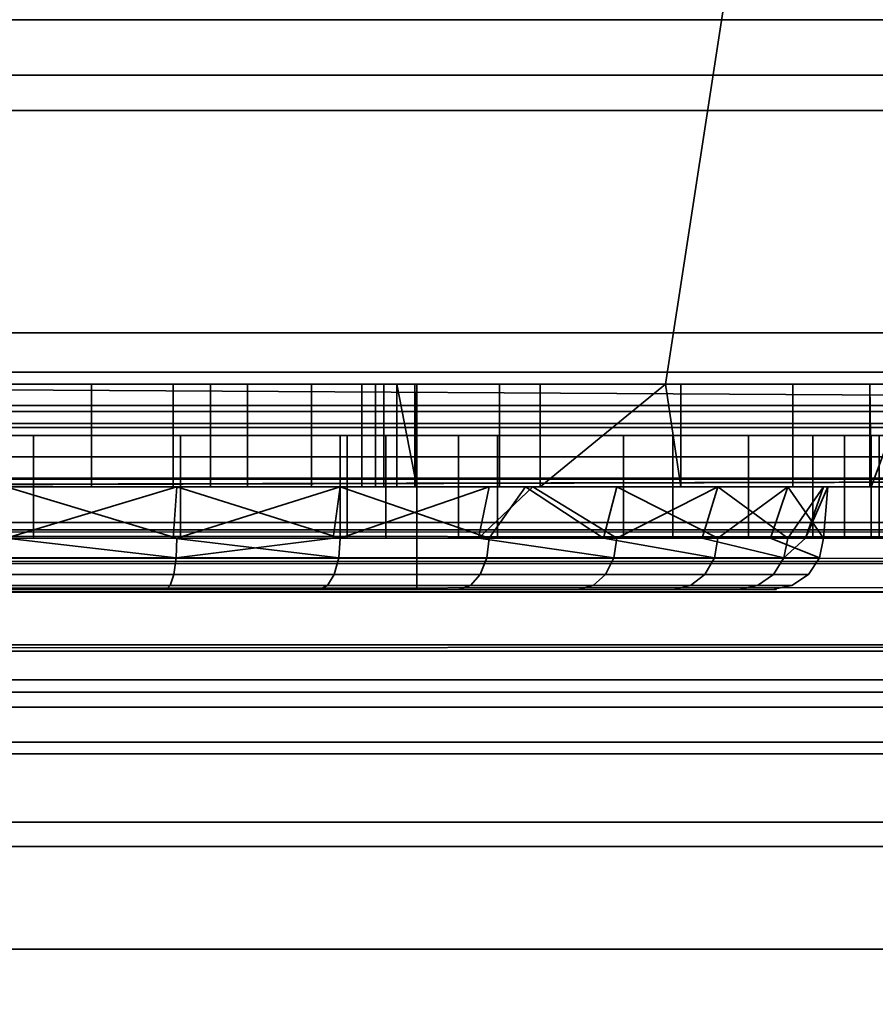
# Model space of a CAD drawing. Header units: millimetres. Extents: x -603 to 3703, y -115 to 193.
# Tile 445 of 656: x 1079.13 to 1087.46, y -34.54 to -24.95. Entities that reach past the tile are written whole.
import ezdxf

# ---------------------------------------------------------------- set-up
doc = ezdxf.new("R2010")
doc.units = ezdxf.units.MM
doc.layers.add('152', color=7, linetype='Continuous', true_color=0xffffff)

# ---------------------------------------------------------------- blocks, each defined once
blk = doc.blocks.new('UG_SURFACE_055')
at = {"layer": '152', "color": 252, "linetype": 'Continuous', "lineweight": 35}
for points in [[(1023.5, -29.92, 2023.7501), (1976.5, -29.92, 2023.7501), (1976.5, 14.42, 2023.7501), (1023.5, 14.42, 2023.7501)], [(1025, -29.92, 2022.2499), (1025, 14.42, 2022.2499), (1975, 14.42, 2022.2499), (1975, -29.92, 2022.2499)], [(970, -18, 2077.25), (970, -29.92, 2077.25), (2030, -29.92, 2077.25), (2030, -18, 2077.25)], [(971.5, -18, 2075.7501), (2028.5001, -18, 2075.7501), (2028.5001, -29.92, 2075.7501), (971.5, -29.92, 2075.7501)], [(2029.9408, -30.5209, 2077.1909), (970, -29.92, 2077.25), (970.0592, -30.5209, 2077.1909)], [(2029.9408, -30.5209, 2077.1909), (2030, -29.92, 2077.25), (970, -29.92, 2077.25)], [(971.5304, -30.2282, 2075.7196), (971.5, -29.92, 2075.7501), (2028.5001, -29.92, 2075.7501)], [(971.5304, -30.2282, 2075.7196), (2028.5001, -29.92, 2075.7501), (2028.4696, -30.2282, 2075.7196)], [(1976.5303, -30.2282, 2023.7803), (1023.5, -29.92, 2023.7501), (1023.4697, -30.2282, 2023.7803)], [(1976.5303, -30.2282, 2023.7803), (1976.5, -29.92, 2023.7501), (1023.5, -29.92, 2023.7501)], [(1024.9408, -30.5209, 2022.3091), (1975, -29.92, 2022.2499), (1975.0592, -30.5209, 2022.3091)], [(1024.9408, -30.5209, 2022.3091), (1025, -29.92, 2022.2499), (1975, -29.92, 2022.2499)], [(2028.4696, -30.2282, 2075.7196), (2028.3797, -30.5246, 2075.6297), (971.6203, -30.5246, 2075.6297), (971.5304, -30.2282, 2075.7196)], [(1023.4697, -30.2282, 2023.7803), (1023.3797, -30.5246, 2023.8702), (1976.6203, -30.5246, 2023.8702)], [(1023.4697, -30.2282, 2023.7803), (1976.6203, -30.5246, 2023.8702), (1976.5303, -30.2282, 2023.7803)], [(970.0592, -30.5209, 2077.1909), (970.2345, -31.0987, 2077.0156), (2029.7656, -31.0987, 2077.0156), (2029.9408, -30.5209, 2077.1909)], [(2028.0373, -31.0372, 2075.2873), (971.9627, -31.0372, 2075.2873), (971.6203, -30.5246, 2075.6297), (2028.3797, -30.5246, 2075.6297)], [(1976.6203, -30.5246, 2023.8702), (1023.3797, -30.5246, 2023.8702), (1023.0372, -31.0372, 2024.2128), (1976.9628, -31.0372, 2024.2128)], [(1975.0592, -30.5209, 2022.3091), (1024.7655, -31.0987, 2022.4845), (1024.9408, -30.5209, 2022.3091)], [(1975.0592, -30.5209, 2022.3091), (1975.2345, -31.0987, 2022.4845), (1024.7655, -31.0987, 2022.4845)], [(2027.5247, -31.3797, 2074.7747), (972.4753, -31.3797, 2074.7747), (971.9627, -31.0372, 2075.2873), (2028.0373, -31.0372, 2075.2873)], [(1976.9628, -31.0372, 2024.2128), (1023.0372, -31.0372, 2024.2128), (1022.5246, -31.3797, 2024.7254), (1977.4754, -31.3797, 2024.7254)], [(2029.7656, -31.0987, 2077.0156), (970.2345, -31.0987, 2077.0156), (970.9021, -32.0979, 2076.3478), (2029.0978, -32.0979, 2076.3478)], [(1975.9021, -32.0979, 2023.1521), (1024.0979, -32.0979, 2023.1521), (1024.7655, -31.0987, 2022.4845), (1975.2345, -31.0987, 2022.4845)], [(2026.9201, -31.5, 2074.1701), (973.08, -31.5, 2074.1701), (972.4753, -31.3797, 2074.7747), (2027.5247, -31.3797, 2074.7747)], [(1977.4754, -31.3797, 2024.7254), (1022.5246, -31.3797, 2024.7254), (1021.92, -31.5, 2025.3301), (1978.08, -31.5, 2025.3301)], [(973.08, -31.5, 2074.1701), (2026.9201, -31.5, 2074.1701), (1978.08, -31.5, 2025.3301), (1021.92, -31.5, 2025.3301)], [(2029.0978, -32.0979, 2076.3478), (970.9021, -32.0979, 2076.3478), (971.9014, -32.7655, 2075.3486), (2028.0986, -32.7655, 2075.3486)], [(1976.9013, -32.7655, 2024.1513), (1023.0987, -32.7655, 2024.1513), (1024.0979, -32.0979, 2023.1521), (1975.9021, -32.0979, 2023.1521)], [(2028.0986, -32.7655, 2075.3486), (971.9014, -32.7655, 2075.3486), (973.08, -33, 2074.1701), (2026.9201, -33, 2074.1701)], [(1978.08, -33, 2025.3301), (1021.92, -33, 2025.3301), (1023.0987, -32.7655, 2024.1513), (1976.9013, -32.7655, 2024.1513)], [(973.08, -33, 2074.1701), (1021.92, -33, 2025.3301), (1978.08, -33, 2025.3301), (2026.9201, -33, 2074.1701)]]:
    blk.add_3dface(points, dxfattribs=at)
blk = doc.blocks.new('UG_SURFACE_057')
at = {"layer": '152', "color": 252, "linetype": 'Continuous', "lineweight": 35}
for points in [[(1026, -25.8352, -7.9056), (1974, -25.8352, -7.9056), (1974, -24.9528, -7.75), (1026, -24.9528, -7.75)], [(1026, -24.9528, -8.75), (1974, -24.9528, -8.75), (1974, -25.4931, -8.8453), (1026, -25.4931, -8.8453)], [(1026, -25.4931, -8.8453), (1974, -25.4931, -8.8453), (1974, -31.6435, -11.0838), (1026, -31.6435, -11.0838)], [(1026, -31.9855, -10.1441), (1974, -31.9855, -10.1441), (1974, -25.8352, -7.9056), (1026, -25.8352, -7.9056)], [(1974, -31.6435, -11.0838), (1974, -31.9855, -10.1441), (1026, -31.9855, -10.1441), (1026, -31.6435, -11.0838)]]:
    blk.add_3dface(points, dxfattribs=at)
blk = doc.blocks.new('UG_SURFACE_197')
at = {"layer": '152', "color": 252, "linetype": 'Continuous', "lineweight": 35}
for points in [[(1031.9999, -16, 1527), (1101, -16, 1527), (1101, -28, 1527), (1031.9999, -28, 1527)], [(1031.9999, -28, 1528), (1100.5858, -28, 1528), (1100.5858, -16, 1528), (1031.9999, -16, 1528)], [(1100.9369, -28.7654, 1527.1523), (1031.9999, -28.7654, 1527.1523), (1031.9999, -28, 1527), (1101, -28, 1527)], [(1100.5858, -28, 1528), (1031.9999, -28, 1528), (1031.9999, -28.3827, 1528.0762), (1100.5542, -28.3827, 1528.0762)], [(1100.5542, -28.3827, 1528.0762), (1031.9999, -28.3827, 1528.0762), (1031.9999, -28.7071, 1528.2929), (1100.4645, -28.7071, 1528.2929)], [(1100.4645, -28.7071, 1528.2929), (1031.9999, -28.7071, 1528.2929), (1031.9999, -28.9239, 1528.6173), (1100.3301, -28.9239, 1528.6173)], [(1100.7574, -29.4142, 1527.5857), (1031.9999, -29.4142, 1527.5857), (1031.9999, -28.7654, 1527.1523), (1100.9369, -28.7654, 1527.1523)], [(1100.3301, -28.9239, 1528.6173), (1031.9999, -28.9239, 1528.6173), (1031.9999, -29, 1529), (1100.1716, -29, 1529)], [(1078.7848, -29, 1530.5001), (1100.1716, -29, 1529), (1031.9999, -29, 1529)], [(1075.7471, -29, 1599.1471), (1079, -29, 1598.5), (1079.2662, -29, 1563.4959), (1075.7889, -29, 1562.87)], [(1079.2662, -29, 1563.4959), (1079.2662, -30, 1563.4959), (1075.7889, -30, 1562.87), (1075.7889, -29, 1562.87)], [(1078.7848, -29, 1530.5001), (1080.6983, -29, 1530.8806), (1100.1716, -29, 1529)], [(1078.7848, -29, 1530.5001), (1078.7848, -30, 1530.5001), (1080.6983, -30, 1530.8806), (1080.6983, -29, 1530.8806)], [(1079, -29, 1598.5), (1079, -30, 1598.5), (1082.2529, -30, 1599.1471), (1082.2529, -29, 1599.1471)], [(1082.6976, -29, 1562.6537), (1079.2662, -29, 1563.4959), (1079, -29, 1598.5), (1082.2529, -29, 1599.1471)], [(1082.6976, -29, 1562.6537), (1082.6976, -30, 1562.6537), (1079.2662, -30, 1563.4959), (1079.2662, -29, 1563.4959)], [(1100.1716, -29, 1529), (1080.6983, -29, 1530.8806), (1082.3203, -29, 1531.9644)], [(1080.6983, -29, 1530.8806), (1080.6983, -30, 1530.8806), (1082.3203, -30, 1531.9644), (1082.3203, -29, 1531.9644)], [(1082.2529, -29, 1599.1471), (1082.2529, -30, 1599.1471), (1085.0104, -30, 1600.9896), (1085.0104, -29, 1600.9896)], [(1082.2529, -29, 1599.1471), (1085.0104, -29, 1600.9896), (1082.6976, -29, 1562.6537)], [(1096.2714, -29, 1544.6174), (1082.3203, -29, 1531.9644), (1083.4042, -29, 1533.5866)], [(1082.3203, -29, 1531.9644), (1096.2714, -29, 1544.6174), (1098, -29, 1544.25), (1100.1716, -29, 1529)], [(1082.3203, -29, 1531.9644), (1082.3203, -30, 1531.9644), (1083.4042, -30, 1533.5866), (1083.4042, -29, 1533.5866)], [(1100.1716, -29, 1617), (1082.6976, -29, 1562.6537), (1085.0104, -29, 1600.9896), (1086.853, -29, 1603.7472)], [(1085.4901, -29, 1560.4889), (1082.6976, -29, 1562.6537), (1100.1716, -29, 1617)], [(1085.4901, -29, 1560.4889), (1085.4901, -30, 1560.4889), (1082.6976, -30, 1562.6537), (1082.6976, -29, 1562.6537)], [(1083.4042, -29, 1533.5866), (1083.7848, -29, 1535.5), (1094.8416, -29, 1545.6562), (1096.2714, -29, 1544.6174)], [(1083.4042, -29, 1533.5866), (1083.4042, -30, 1533.5866), (1083.7848, -30, 1535.5), (1083.7848, -29, 1535.5)], [(1083.7848, -29, 1547.9746), (1086.2279, -29, 1550.5271), (1093.7732, -29, 1548.9442), (1093.958, -29, 1547.1867)], [(1093.958, -29, 1547.1867), (1094.8416, -29, 1545.6562), (1083.7848, -29, 1535.5), (1083.7848, -29, 1547.9746)], [(1083.7848, -30, 1547.9746), (1083.7848, -29, 1547.9746), (1083.7848, -29, 1535.5), (1083.7848, -30, 1535.5)], [(1083.7848, -29, 1547.9746), (1083.7848, -30, 1547.9746), (1086.2279, -30, 1550.5271), (1086.2279, -29, 1550.5271)], [(1085.0104, -29, 1600.9896), (1085.0104, -30, 1600.9896), (1086.853, -30, 1603.7472), (1086.853, -29, 1603.7472)], [(1100.1716, -29, 1617), (1097.1164, -29, 1552.6571), (1095.5019, -29, 1551.9383), (1085.4901, -29, 1560.4889)], [(1087.1612, -29, 1557.3759), (1085.4901, -29, 1560.4889), (1095.5019, -29, 1551.9383)], [(1087.1612, -29, 1557.3759), (1087.1612, -30, 1557.3759), (1085.4901, -30, 1560.4889), (1085.4901, -29, 1560.4889)], [(1086.2279, -29, 1550.5271), (1087.4221, -29, 1553.8523), (1094.3193, -29, 1550.625), (1093.7732, -29, 1548.9442)], [(1086.2279, -29, 1550.5271), (1086.2279, -30, 1550.5271), (1087.4221, -30, 1553.8523), (1087.4221, -29, 1553.8523)], [(1086.853, -29, 1603.7472), (1086.853, -30, 1603.7472), (1087.5, -30, 1607), (1087.5, -29, 1607)], [(1100.1716, -29, 1617), (1086.853, -29, 1603.7472), (1087.5, -29, 1607)], [(1095.5019, -29, 1551.9383), (1094.3193, -29, 1550.625), (1087.4221, -29, 1553.8523), (1087.1612, -29, 1557.3759)], [(1087.4221, -29, 1553.8523), (1087.4221, -30, 1553.8523), (1087.1612, -30, 1557.3759), (1087.1612, -29, 1557.3759)], [(1100.4885, -29.8478, 1528.2346), (1031.9999, -29.8478, 1528.2346), (1031.9999, -29.4142, 1527.5857), (1100.7574, -29.4142, 1527.5857)], [(1100.1716, -30, 1529), (1031.9999, -30, 1529), (1031.9999, -29.8478, 1528.2346), (1100.4885, -29.8478, 1528.2346)], [(1031.9999, -30, 1529), (1100.1716, -30, 1529), (1078.7848, -30, 1530.5001)], [(1062.4981, -30, 1551.9383), (1107, -30, 1610.1716), (1085.0104, -30, 1600.9896), (1082.2529, -30, 1599.1471)], [(1072.8663, -30, 1560.8845), (1107, -30, 1610.1716), (1062.4981, -30, 1551.9383)], [(1082.2529, -30, 1599.1471), (1079, -30, 1598.5), (1062.4981, -30, 1551.9383)], [(1107, -30, 1610.1716), (1072.8663, -30, 1560.8845), (1075.7889, -30, 1562.87)], [(1107, -30, 1610.1716), (1075.7889, -30, 1562.87), (1079.2662, -30, 1563.4959)], [(1080.6983, -30, 1530.8806), (1078.7848, -30, 1530.5001), (1100.1716, -30, 1529)], [(1107, -30, 1610.1716), (1079.2662, -30, 1563.4959), (1082.6976, -30, 1562.6537)], [(1082.3203, -30, 1531.9644), (1080.6983, -30, 1530.8806), (1100.1716, -30, 1529)], [(1100.1716, -30, 1529), (1083.4042, -30, 1533.5866), (1082.3203, -30, 1531.9644)], [(1107, -30, 1610.1716), (1082.6976, -30, 1562.6537), (1085.4901, -30, 1560.4889)], [(1098, -30, 1544.25), (1083.7848, -30, 1535.5), (1083.4042, -30, 1533.5866), (1100.1716, -30, 1529)], [(1083.7848, -30, 1547.9746), (1083.7848, -30, 1535.5), (1094.8416, -30, 1545.6562), (1093.958, -30, 1547.1867)], [(1093.958, -30, 1547.1867), (1093.7732, -30, 1548.9442), (1086.2279, -30, 1550.5271), (1083.7848, -30, 1547.9746)], [(1083.7848, -30, 1535.5), (1098, -30, 1544.25), (1096.2714, -30, 1544.6174)], [(1096.2714, -30, 1544.6174), (1094.8416, -30, 1545.6562), (1083.7848, -30, 1535.5)], [(1086.853, -30, 1603.7472), (1085.0104, -30, 1600.9896), (1107, -30, 1610.1716)], [(1085.4901, -30, 1560.4889), (1095.5019, -30, 1551.9383), (1097.1164, -30, 1552.6571), (1107, -30, 1610.1716)], [(1085.4901, -30, 1560.4889), (1094.3193, -30, 1550.625), (1095.5019, -30, 1551.9383)], [(1094.3193, -30, 1550.625), (1085.4901, -30, 1560.4889), (1087.1612, -30, 1557.3759)], [(1087.4221, -30, 1553.8523), (1086.2279, -30, 1550.5271), (1093.7732, -30, 1548.9442), (1094.3193, -30, 1550.625)], [(1087.5, -30, 1607), (1086.853, -30, 1603.7472), (1107, -30, 1610.1716)], [(1094.3193, -30, 1550.625), (1087.1612, -30, 1557.3759), (1087.4221, -30, 1553.8523)]]:
    blk.add_3dface(points, dxfattribs=at)
blk = doc.blocks.new('UG_SURFACE_198')
at = {"layer": '152', "color": 252, "linetype": 'Continuous', "lineweight": 35}
for points in [[(1031.9999, -15.5, 1004.2), (1100, -15.5, 1004.2), (1100, -28.5, 1004.2), (1031.9999, -28.5, 1004.2)], [(1100, -15.5, 1158.8), (1031.9999, -15.5, 1158.8), (1031.9999, -28.5, 1158.8), (1100, -28.5, 1158.8)], [(1072.5795, -28.5, 1005.2), (1085.4205, -28.5, 1005.2), (1087.4205, -15.5, 1005.2), (1070.5795, -15.5, 1005.2)], [(1070.5795, -15.5, 1157.8), (1087.4205, -15.5, 1157.8), (1085.4205, -28.5, 1157.8), (1072.5795, -28.5, 1157.8)], [(1085.4205, -28.5, 1005.2), (1090.5455, -28.5, 1005.2), (1090.5455, -15.5, 1005.2), (1087.4205, -15.5, 1005.2)], [(1087.4205, -15.5, 1157.8), (1090.5455, -15.5, 1157.8), (1090.5455, -28.5, 1157.8), (1085.4205, -28.5, 1157.8)], [(1099.9684, -28.8827, 1004.2762), (1031.9999, -28.8827, 1004.2762), (1031.9999, -28.5, 1004.2), (1100, -28.5, 1004.2)], [(1100, -28.5, 1158.8), (1031.9999, -28.5, 1158.8), (1031.9999, -28.8827, 1158.7238), (1099.9684, -28.8827, 1158.7238)], [(1085.4205, -28.5, 1061.4204), (1072.5795, -28.5, 1061.4204), (1078.1684, -28.5, 1080.0874), (1079.8316, -28.5, 1080.0874)], [(1072.5795, -28.5, 1095), (1085.4205, -28.5, 1095), (1079, -28.5, 1088.0001), (1077.373, -28.5, 1087.6542)], [(1085.4205, -28.5, 1095), (1072.5795, -28.5, 1095), (1075, -28.5, 1102), (1082.9999, -28.5, 1102)], [(1072.5795, -28.5, 1157.8), (1085.4205, -28.5, 1157.8), (1082.9999, -28.5, 1110), (1075, -28.5, 1110)], [(1072.5795, -28.5, 1061.4204), (1085.4205, -28.5, 1061.4204), (1082.5953, -28.5, 1042.0769), (1079, -28.5, 1042.841)], [(1085.4205, -28.5, 1005.2), (1072.5795, -28.5, 1005.2), (1079, -28.5, 1009.3499), (1080.99, -28.5, 1009.7458)], [(1075, -30.5, 1102), (1082.9999, -30.5, 1102), (1082.9999, -28.5, 1102), (1075, -28.5, 1102)], [(1082.9999, -30.5, 1110), (1075, -30.5, 1110), (1075, -28.5, 1110), (1082.9999, -28.5, 1110)], [(1079.8316, -29.5, 1080.0874), (1079.8316, -28.5, 1080.0874), (1078.1684, -28.5, 1080.0874), (1078.1684, -29.5, 1080.0874)], [(1079, -28.5, 1009.3499), (1079, -29.5, 1009.3499), (1080.99, -29.5, 1009.7458), (1080.99, -28.5, 1009.7458)], [(1082.5953, -28.5, 1042.0769), (1082.5953, -29.5, 1042.0769), (1079, -29.5, 1042.841), (1079, -28.5, 1042.841)], [(1079, -29.5, 1088.0001), (1079, -28.5, 1088.0001), (1080.627, -28.5, 1087.6542), (1080.627, -29.5, 1087.6542)], [(1080.627, -28.5, 1087.6542), (1079, -28.5, 1088.0001), (1085.4205, -28.5, 1095)], [(1081.3512, -29.5, 1080.7639), (1081.3512, -28.5, 1080.7639), (1079.8316, -28.5, 1080.0874), (1079.8316, -29.5, 1080.0874)], [(1079.8316, -28.5, 1080.0874), (1081.3512, -28.5, 1080.7639), (1085.4205, -28.5, 1061.4204)], [(1080.627, -29.5, 1087.6542), (1080.627, -28.5, 1087.6542), (1081.9726, -28.5, 1086.6765), (1081.9726, -29.5, 1086.6765)], [(1085.4205, -28.5, 1095), (1081.9726, -28.5, 1086.6765), (1080.627, -28.5, 1087.6542)], [(1080.99, -28.5, 1009.7458), (1080.99, -29.5, 1009.7458), (1082.677, -29.5, 1010.8731), (1082.677, -28.5, 1010.8731)], [(1080.99, -28.5, 1009.7458), (1082.677, -28.5, 1010.8731), (1085.4205, -28.5, 1005.2)], [(1082.4641, -29.5, 1082), (1082.4641, -28.5, 1082), (1081.3512, -28.5, 1080.7639), (1081.3512, -29.5, 1080.7639)], [(1085.4205, -28.5, 1061.4204), (1081.3512, -28.5, 1080.7639), (1082.4641, -28.5, 1082)], [(1081.9726, -29.5, 1086.6765), (1081.9726, -28.5, 1086.6765), (1082.8042, -28.5, 1085.2361), (1082.8042, -29.5, 1085.2361)], [(1082.8042, -28.5, 1085.2361), (1081.9726, -28.5, 1086.6765), (1085.4205, -28.5, 1095)], [(1082.9781, -29.5, 1083.5819), (1082.9781, -28.5, 1083.5819), (1082.4641, -28.5, 1082), (1082.4641, -29.5, 1082)], [(1085.4205, -28.5, 1061.4204), (1082.4641, -28.5, 1082), (1082.9781, -28.5, 1083.5819)], [(1085.5691, -29.5, 1039.9168), (1082.5953, -29.5, 1042.0769), (1082.5953, -28.5, 1042.0769), (1085.4205, -28.5, 1040.0248)], [(1085.4205, -28.5, 1061.4204), (1085.4205, -28.5, 1040.0248), (1082.5953, -28.5, 1042.0769)], [(1082.677, -28.5, 1010.8731), (1082.677, -29.5, 1010.8731), (1083.8041, -29.5, 1012.56), (1083.8041, -28.5, 1012.56)], [(1085.4205, -28.5, 1005.2), (1082.677, -28.5, 1010.8731), (1083.8041, -28.5, 1012.56)], [(1082.8042, -28.5, 1085.2361), (1082.9781, -28.5, 1083.5819), (1082.9999, -29.5, 1084)], [(1082.9999, -29.5, 1084), (1082.8042, -29.5, 1085.2361), (1082.8042, -28.5, 1085.2361)], [(1082.9781, -28.5, 1083.5819), (1082.8042, -28.5, 1085.2361), (1085.4205, -28.5, 1095), (1085.4205, -28.5, 1061.4204)], [(1082.9781, -28.5, 1083.5819), (1082.9781, -29.5, 1083.5819), (1082.9999, -29.5, 1084)], [(1082.9999, -28.5, 1102), (1082.9999, -28.5, 1110), (1085.4205, -28.5, 1157.8), (1085.4205, -28.5, 1095)], [(1082.9999, -30.5, 1102), (1082.9999, -30.5, 1110), (1082.9999, -28.5, 1110), (1082.9999, -28.5, 1102)], [(1083.8041, -28.5, 1012.56), (1083.8041, -29.5, 1012.56), (1084.2, -29.5, 1014.55), (1084.2, -28.5, 1014.55)], [(1085.4205, -28.5, 1015.975), (1085.4205, -28.5, 1005.2), (1083.8041, -28.5, 1012.56), (1084.2, -28.5, 1014.55)], [(1084.2, -29.5, 1026.85), (1086.6582, -29.5, 1029.5826), (1086.6582, -28.5, 1029.5826), (1085.4205, -28.5, 1028.2067)], [(1085.4205, -28.5, 1028.2067), (1084.2, -28.5, 1026.85), (1084.2, -29.5, 1026.85)], [(1084.2, -28.5, 1015.975), (1084.2, -28.5, 1014.55), (1084.2, -29.5, 1014.55), (1084.2, -29.5, 1015.975)], [(1084.2, -29.5, 1015.975), (1084.2, -29.5, 1026.85), (1084.2, -28.5, 1026.85), (1084.2, -28.5, 1015.975)], [(1084.2, -28.5, 1014.55), (1084.2, -28.5, 1015.975), (1085.4205, -28.5, 1015.975)], [(1085.4205, -28.5, 1028.2067), (1085.4205, -28.5, 1015.975), (1084.2, -28.5, 1015.975), (1084.2, -28.5, 1026.85)], [(1085.4205, -28.5, 1040.0248), (1085.5691, -28.5, 1039.9168), (1085.5691, -29.5, 1039.9168)], [(1090.5455, -28.5, 1015.975), (1085.4205, -28.5, 1015.975), (1085.4205, -28.5, 1028.2067), (1086.6582, -28.5, 1029.5826)], [(1085.5691, -28.5, 1039.9168), (1085.4205, -28.5, 1040.0248), (1085.4205, -28.5, 1061.4204), (1090.5455, -28.5, 1061.4204)], [(1090.5455, -28.5, 1157.8), (1090.5455, -28.5, 1095), (1085.4205, -28.5, 1095), (1085.4205, -28.5, 1157.8)], [(1090.5455, -28.5, 1095), (1090.5455, -28.5, 1061.4204), (1085.4205, -28.5, 1061.4204), (1085.4205, -28.5, 1095)], [(1090.5455, -28.5, 1015.975), (1090.5455, -28.5, 1005.2), (1085.4205, -28.5, 1005.2), (1085.4205, -28.5, 1015.975)], [(1087.4076, -28.5, 1036.734), (1087.4076, -29.5, 1036.734), (1085.5691, -29.5, 1039.9168), (1085.5691, -28.5, 1039.9168)], [(1090.5455, -28.5, 1061.4204), (1087.4076, -28.5, 1036.734), (1085.5691, -28.5, 1039.9168)], [(1087.7929, -28.5, 1033.0787), (1086.6582, -28.5, 1029.5826), (1086.6582, -29.5, 1029.5826), (1087.4205, -29.5, 1031.9313)], [(1090.5455, -28.5, 1015.975), (1086.6582, -28.5, 1029.5826), (1087.7929, -28.5, 1033.0787)], [(1087.4076, -28.5, 1036.734), (1087.7929, -28.5, 1033.0787), (1087.7929, -29.5, 1033.0787), (1087.4205, -29.5, 1036.6118)], [(1087.4205, -29.5, 1036.6118), (1087.4076, -29.5, 1036.734), (1087.4076, -28.5, 1036.734)], [(1087.7929, -28.5, 1033.0787), (1087.4076, -28.5, 1036.734), (1090.5455, -28.5, 1061.4204), (1090.5455, -28.5, 1015.975)], [(1087.4205, -29.5, 1031.9313), (1087.7929, -29.5, 1033.0787), (1087.7929, -28.5, 1033.0787)], [(1099.8787, -29.2071, 1004.4929), (1031.9999, -29.2071, 1004.4929), (1031.9999, -28.8827, 1004.2762), (1099.9684, -28.8827, 1004.2762)], [(1099.9684, -28.8827, 1158.7238), (1031.9999, -28.8827, 1158.7238), (1031.9999, -29.2071, 1158.5071), (1099.8787, -29.2071, 1158.5071)], [(1099.7443, -29.4239, 1004.8174), (1031.9999, -29.4239, 1004.8174), (1031.9999, -29.2071, 1004.4929), (1099.8787, -29.2071, 1004.4929)], [(1099.8787, -29.2071, 1158.5071), (1031.9999, -29.2071, 1158.5071), (1031.9999, -29.4239, 1158.1827), (1099.7443, -29.4239, 1158.1827)], [(1031.9999, -29.4239, 1004.8174), (1099.7443, -29.4239, 1004.8174), (1070.5795, -29.5, 1005.2), (1067.4546, -29.5, 1005.2)], [(1099.7443, -29.4239, 1158.1827), (1031.9999, -29.4239, 1158.1827), (1064.375, -29.5, 1157.8), (1067.4546, -29.5, 1157.8)], [(1099.7443, -29.4239, 1158.1827), (1067.4546, -29.5, 1157.8), (1070.5795, -29.5, 1157.8)], [(1099.7443, -29.4239, 1004.8174), (1087.4205, -29.5, 1005.2), (1070.5795, -29.5, 1005.2)], [(1070.5795, -29.5, 1157.8), (1087.4205, -29.5, 1157.8), (1099.7443, -29.4239, 1158.1827)], [(1099.7443, -29.4239, 1004.8174), (1090.5455, -29.5, 1005.2), (1087.4205, -29.5, 1005.2)], [(1099.7443, -29.4239, 1158.1827), (1087.4205, -29.5, 1157.8), (1090.5455, -29.5, 1157.8)], [(1087.4205, -29.5, 1093.0001), (1070.5795, -29.5, 1093.0001), (1079, -29.5, 1088.0001), (1080.627, -29.5, 1087.6542)], [(1070.5795, -29.5, 1061.4204), (1087.4205, -29.5, 1061.4204), (1079.8316, -29.5, 1080.0874), (1078.1684, -29.5, 1080.0874)], [(1079, -29.5, 1098), (1075.7461, -29.5, 1098.6916), (1070.5795, -29.5, 1093.0001), (1087.4205, -29.5, 1093.0001)], [(1087.4205, -29.5, 1157.8), (1070.5795, -29.5, 1157.8), (1077.3367, -29.5, 1113.8252), (1080.6633, -29.5, 1113.8252)], [(1079, -29.5, 1042.841), (1082.5953, -29.5, 1042.0769), (1087.4205, -29.5, 1061.4204), (1070.5795, -29.5, 1061.4204)], [(1080.99, -29.5, 1009.7458), (1079, -29.5, 1009.3499), (1070.5795, -29.5, 1005.2), (1087.4205, -29.5, 1005.2)], [(1080.6633, -29.5, 1113.8252), (1077.3367, -29.5, 1113.8252), (1079, -30, 1114)], [(1087.4205, -29.5, 1093.0001), (1082.2539, -29.5, 1098.6916), (1079, -29.5, 1098)], [(1079, -29.5, 1098), (1082.2539, -29.5, 1098.6916), (1080.6633, -30, 1098.1748)], [(1080.6633, -30, 1098.1748), (1079, -30, 1098.1748), (1079, -29.5, 1098)], [(1079, -30, 1114), (1080.627, -30, 1113.6541), (1080.6633, -29.5, 1113.8252)], [(1081.3512, -29.5, 1080.7639), (1079.8316, -29.5, 1080.0874), (1087.4205, -29.5, 1061.4204)], [(1080.627, -29.5, 1087.6542), (1081.9726, -29.5, 1086.6765), (1087.4205, -29.5, 1093.0001)], [(1080.6633, -29.5, 1113.8252), (1080.627, -30, 1113.6541), (1082.2539, -30, 1113.3083)], [(1087.4205, -29.5, 1157.8), (1080.6633, -29.5, 1113.8252), (1083.7023, -29.5, 1112.4722)], [(1082.2539, -30, 1113.3083), (1083.7023, -29.5, 1112.4722), (1080.6633, -29.5, 1113.8252)], [(1082.2539, -29.5, 1098.6916), (1082.1828, -30, 1098.8513), (1080.6633, -30, 1098.1748)], [(1087.4205, -29.5, 1005.2), (1082.677, -29.5, 1010.8731), (1080.99, -29.5, 1009.7458)], [(1082.4641, -29.5, 1082), (1081.3512, -29.5, 1080.7639), (1087.4205, -29.5, 1061.4204)], [(1087.4205, -29.5, 1093.0001), (1081.9726, -29.5, 1086.6765), (1082.8042, -29.5, 1085.2361)], [(1083.7023, -30, 1099.5278), (1082.1828, -30, 1098.8513), (1082.2539, -29.5, 1098.6916)], [(1087.4205, -29.5, 1093.0001), (1087.4205, -29.5, 1100), (1084.0547, -29.5, 1100), (1082.2539, -29.5, 1098.6916)], [(1082.2539, -29.5, 1098.6916), (1084.0547, -29.5, 1100), (1083.7023, -30, 1099.5278)], [(1082.2539, -30, 1113.3083), (1083.5996, -30, 1112.3307), (1083.7023, -29.5, 1112.4722)], [(1082.9781, -29.5, 1083.5819), (1082.4641, -29.5, 1082), (1087.4205, -29.5, 1061.4204)], [(1087.4205, -29.5, 1061.4204), (1082.5953, -29.5, 1042.0769), (1085.5691, -29.5, 1039.9168)], [(1083.8041, -29.5, 1012.56), (1082.677, -29.5, 1010.8731), (1087.4205, -29.5, 1005.2)], [(1087.4205, -29.5, 1093.0001), (1082.8042, -29.5, 1085.2361), (1082.9999, -29.5, 1084)], [(1082.9999, -29.5, 1084), (1082.9781, -29.5, 1083.5819), (1087.4205, -29.5, 1061.4204), (1087.4205, -29.5, 1093.0001)], [(1084.1274, -29.5, 1112), (1083.5996, -30, 1112.3307), (1084.9452, -30, 1111.353)], [(1084.1274, -29.5, 1112), (1083.7023, -29.5, 1112.4722), (1083.5996, -30, 1112.3307)], [(1083.7023, -29.5, 1112.4722), (1084.1274, -29.5, 1112), (1087.4205, -29.5, 1112), (1087.4205, -29.5, 1157.8)], [(1084.8153, -30, 1100.7639), (1083.7023, -30, 1099.5278), (1084.0547, -29.5, 1100)], [(1084.2, -29.5, 1014.55), (1083.8041, -29.5, 1012.56), (1087.4205, -29.5, 1005.2), (1087.4205, -29.5, 1015.975)], [(1084.9452, -29.5, 1100.647), (1084.0547, -29.5, 1100), (1087.4205, -29.5, 1100)], [(1084.0547, -29.5, 1100), (1084.9452, -29.5, 1100.647), (1084.8153, -30, 1100.7639)], [(1087.4205, -29.5, 1112), (1084.1274, -29.5, 1112), (1085.9282, -29.5, 1110)], [(1085.9282, -29.5, 1110), (1084.1274, -29.5, 1112), (1084.9452, -30, 1111.353)], [(1087.4205, -29.5, 1015.975), (1084.2, -29.5, 1015.975), (1084.2, -29.5, 1014.55)], [(1086.6582, -29.5, 1029.5826), (1084.2, -29.5, 1026.85), (1084.2, -29.5, 1015.975), (1087.4205, -29.5, 1015.975)], [(1085.9282, -30, 1102), (1084.8153, -30, 1100.7639), (1084.9452, -29.5, 1100.647)], [(1086.6084, -29.5, 1103.5279), (1084.9452, -29.5, 1100.647), (1087.4205, -29.5, 1100)], [(1084.9452, -30, 1111.353), (1085.7768, -30, 1109.9126), (1085.9282, -29.5, 1110)], [(1084.9452, -29.5, 1100.647), (1086.6084, -29.5, 1103.5279), (1085.9282, -30, 1102)], [(1085.5691, -29.5, 1039.9168), (1087.4076, -29.5, 1036.734), (1087.4205, -29.5, 1061.4204)], [(1085.9282, -29.5, 1110), (1085.7768, -30, 1109.9126), (1086.6084, -30, 1108.4721)], [(1087.4205, -29.5, 1112), (1085.9282, -29.5, 1110), (1086.9561, -29.5, 1106.8362)], [(1086.9561, -29.5, 1106.8362), (1085.9282, -29.5, 1110), (1086.6084, -30, 1108.4721)], [(1086.6084, -29.5, 1103.5279), (1086.4422, -30, 1103.5819), (1085.9282, -30, 1102)], [(1086.9561, -30, 1105.1638), (1086.4422, -30, 1103.5819), (1086.6084, -29.5, 1103.5279)], [(1087, -29.5, 1105.9999), (1086.6084, -29.5, 1103.5279), (1087.4205, -29.5, 1100)], [(1086.6084, -29.5, 1103.5279), (1087, -29.5, 1105.9999), (1086.9561, -30, 1105.1638)], [(1086.6084, -30, 1108.4721), (1086.7823, -30, 1106.818), (1086.9561, -29.5, 1106.8362)], [(1087.4205, -29.5, 1015.975), (1087.4205, -29.5, 1031.9313), (1086.6582, -29.5, 1029.5826)], [(1086.7823, -30, 1106.818), (1086.9561, -30, 1105.1638), (1087, -29.5, 1105.9999)], [(1087, -29.5, 1105.9999), (1086.9561, -29.5, 1106.8362), (1086.7823, -30, 1106.818)], [(1087.4205, -29.5, 1100), (1087.4205, -29.5, 1112), (1086.9561, -29.5, 1106.8362), (1087, -29.5, 1105.9999)], [(1087.4076, -29.5, 1036.734), (1087.4205, -29.5, 1036.6118), (1087.4205, -29.5, 1061.4204)], [(1090.5455, -29.5, 1061.4204), (1087.4205, -29.5, 1061.4204), (1087.4205, -29.5, 1036.6118), (1087.7929, -29.5, 1033.0787)], [(1087.7929, -29.5, 1033.0787), (1087.4205, -29.5, 1031.9313), (1087.4205, -29.5, 1015.975), (1090.5455, -29.5, 1015.975)], [(1087.4205, -29.5, 1157.8), (1087.4205, -29.5, 1112), (1090.5455, -29.5, 1112), (1090.5455, -29.5, 1157.8)], [(1087.4205, -29.5, 1112), (1087.4205, -29.5, 1100), (1090.5455, -29.5, 1100), (1090.5455, -29.5, 1112)], [(1087.4205, -29.5, 1100), (1087.4205, -29.5, 1093.0001), (1090.5455, -29.5, 1093.0001), (1090.5455, -29.5, 1100)], [(1087.4205, -29.5, 1093.0001), (1087.4205, -29.5, 1061.4204), (1090.5455, -29.5, 1061.4204), (1090.5455, -29.5, 1093.0001)], [(1087.4205, -29.5, 1015.975), (1087.4205, -29.5, 1005.2), (1090.5455, -29.5, 1005.2), (1090.5455, -29.5, 1015.975)], [(1080.6553, -30.1913, 1098.212), (1077.3447, -30.1913, 1098.212), (1077.3367, -30, 1098.1748), (1079, -30, 1098.1748)], [(1080.627, -30, 1113.6541), (1079, -30, 1114), (1079, -30.1913, 1113.9619), (1082.2384, -30.1913, 1113.2736)], [(1079, -30, 1098.1748), (1080.6633, -30, 1098.1748), (1080.6553, -30.1913, 1098.212)], [(1082.2384, -30.1913, 1113.2736), (1082.2539, -30, 1113.3083), (1080.627, -30, 1113.6541)], [(1080.6553, -30.1913, 1098.212), (1080.6633, -30, 1098.1748), (1082.1828, -30, 1098.8513)], [(1082.1828, -30, 1098.8513), (1083.7023, -30, 1099.5278), (1083.6799, -30.1913, 1099.5587), (1080.6553, -30.1913, 1098.212)], [(1083.5996, -30, 1112.3307), (1082.2539, -30, 1113.3083), (1082.2384, -30.1913, 1113.2736), (1084.9168, -30.1913, 1111.3275)], [(1084.9168, -30.1913, 1111.3275), (1084.9452, -30, 1111.353), (1083.5996, -30, 1112.3307)], [(1085.8953, -30.1913, 1102.0191), (1083.6799, -30.1913, 1099.5587), (1083.7023, -30, 1099.5278), (1084.8153, -30, 1100.7639)], [(1084.8153, -30, 1100.7639), (1085.9282, -30, 1102), (1085.8953, -30.1913, 1102.0191)], [(1085.7768, -30, 1109.9126), (1084.9452, -30, 1111.353), (1084.9168, -30.1913, 1111.3275), (1086.5723, -30.1913, 1108.4604)], [(1086.5723, -30.1913, 1108.4604), (1086.6084, -30, 1108.4721), (1085.7768, -30, 1109.9126)], [(1086.9184, -30.1913, 1105.1677), (1085.8953, -30.1913, 1102.0191), (1085.9282, -30, 1102), (1086.4422, -30, 1103.5819)], [(1086.4422, -30, 1103.5819), (1086.9561, -30, 1105.1638), (1086.9184, -30.1913, 1105.1677)], [(1086.5723, -30.1913, 1108.4604), (1086.9184, -30.1913, 1105.1677), (1086.9561, -30, 1105.1638), (1086.7823, -30, 1106.818)], [(1086.7823, -30, 1106.818), (1086.6084, -30, 1108.4721), (1086.5723, -30.1913, 1108.4604)], [(1080.6328, -30.3536, 1098.3181), (1077.3672, -30.3536, 1098.3181), (1077.3447, -30.1913, 1098.212), (1080.6553, -30.1913, 1098.212)], [(1079, -30.3536, 1113.8536), (1082.1943, -30.3536, 1113.1746), (1082.2384, -30.1913, 1113.2736), (1079, -30.1913, 1113.9619)], [(1083.6163, -30.3536, 1099.6463), (1080.6328, -30.3536, 1098.3181), (1080.6553, -30.1913, 1098.212), (1083.6799, -30.1913, 1099.5587)], [(1082.1943, -30.3536, 1113.1746), (1084.8364, -30.3536, 1111.255), (1084.9168, -30.1913, 1111.3275), (1082.2384, -30.1913, 1113.2736)], [(1085.8014, -30.3536, 1102.0732), (1083.6163, -30.3536, 1099.6463), (1083.6799, -30.1913, 1099.5587), (1085.8953, -30.1913, 1102.0191)], [(1084.8364, -30.3536, 1111.255), (1086.4692, -30.3536, 1108.4269), (1086.5723, -30.1913, 1108.4604), (1084.9168, -30.1913, 1111.3275)], [(1086.8106, -30.3536, 1105.1791), (1085.8014, -30.3536, 1102.0732), (1085.8953, -30.1913, 1102.0191), (1086.9184, -30.1913, 1105.1677)], [(1086.4692, -30.3536, 1108.4269), (1086.8106, -30.3536, 1105.1791), (1086.9184, -30.1913, 1105.1677), (1086.5723, -30.1913, 1108.4604)], [(1080.5991, -30.4619, 1098.4768), (1077.4009, -30.4619, 1098.4768), (1077.3672, -30.3536, 1098.3181), (1080.6328, -30.3536, 1098.3181)], [(1079, -30.4619, 1113.6913), (1082.1284, -30.4619, 1113.0264), (1082.1943, -30.3536, 1113.1746), (1079, -30.3536, 1113.8536)], [(1083.5209, -30.4619, 1099.7776), (1080.5991, -30.4619, 1098.4768), (1080.6328, -30.3536, 1098.3181), (1083.6163, -30.3536, 1099.6463)], [(1082.1284, -30.4619, 1113.0264), (1084.7157, -30.4619, 1111.1466), (1084.8364, -30.3536, 1111.255), (1082.1943, -30.3536, 1113.1746)], [(1085.6609, -30.4619, 1102.1544), (1083.5209, -30.4619, 1099.7776), (1083.6163, -30.3536, 1099.6463), (1085.8014, -30.3536, 1102.0732)], [(1084.7157, -30.4619, 1111.1466), (1086.3149, -30.4619, 1108.3767), (1086.4692, -30.3536, 1108.4269), (1084.8364, -30.3536, 1111.255)], [(1086.6492, -30.4619, 1105.196), (1085.6609, -30.4619, 1102.1544), (1085.8014, -30.3536, 1102.0732), (1086.8106, -30.3536, 1105.1791)], [(1086.3149, -30.4619, 1108.3767), (1086.6492, -30.4619, 1105.196), (1086.8106, -30.3536, 1105.1791), (1086.4692, -30.3536, 1108.4269)], [(1080.5594, -30.5, 1098.6639), (1077.4406, -30.5, 1098.6639), (1077.4009, -30.4619, 1098.4768), (1080.5991, -30.4619, 1098.4768)], [(1079, -30.5, 1113.5), (1082.0506, -30.5, 1112.8516), (1082.1284, -30.4619, 1113.0264), (1079, -30.4619, 1113.6913)], [(1083.4084, -30.5, 1099.9323), (1080.5594, -30.5, 1098.6639), (1080.5991, -30.4619, 1098.4768), (1083.5209, -30.4619, 1099.7776)], [(1082.0506, -30.5, 1112.8516), (1084.5736, -30.5, 1111.0185), (1084.7157, -30.4619, 1111.1466), (1082.1284, -30.4619, 1113.0264)], [(1085.4952, -30.5, 1102.25), (1083.4084, -30.5, 1099.9323), (1083.5209, -30.4619, 1099.7776), (1085.6609, -30.4619, 1102.1544)], [(1084.5736, -30.5, 1111.0185), (1086.1329, -30.5, 1108.3176), (1086.3149, -30.4619, 1108.3767), (1084.7157, -30.4619, 1111.1466)], [(1086.4589, -30.5, 1105.216), (1085.4952, -30.5, 1102.25), (1085.6609, -30.4619, 1102.1544), (1086.6492, -30.4619, 1105.196)], [(1086.1329, -30.5, 1108.3176), (1086.4589, -30.5, 1105.216), (1086.6492, -30.4619, 1105.196), (1086.3149, -30.4619, 1108.3767)], [(1082.9999, -30.5, 1102), (1075, -30.5, 1102), (1074.5916, -30.5, 1099.9323), (1077.4406, -30.5, 1098.6639)], [(1075, -30.5, 1110), (1082.9999, -30.5, 1110), (1082.0506, -30.5, 1112.8516), (1079, -30.5, 1113.5)], [(1077.4406, -30.5, 1098.6639), (1080.5594, -30.5, 1098.6639), (1083.4084, -30.5, 1099.9323), (1082.9999, -30.5, 1102)], [(1082.9999, -30.5, 1110), (1084.5736, -30.5, 1111.0185), (1082.0506, -30.5, 1112.8516)], [(1082.9999, -30.5, 1102), (1085.4952, -30.5, 1102.25), (1086.4589, -30.5, 1105.216), (1086.1329, -30.5, 1108.3176)], [(1086.1329, -30.5, 1108.3176), (1084.5736, -30.5, 1111.0185), (1082.9999, -30.5, 1110), (1082.9999, -30.5, 1102)], [(1082.9999, -30.5, 1102), (1083.4084, -30.5, 1099.9323), (1085.4952, -30.5, 1102.25)]]:
    blk.add_3dface(points, dxfattribs=at)
blk = doc.blocks.new('UG_SURFACE_199')
at = {"layer": '152', "color": 35, "linetype": 'Continuous', "lineweight": 35}
for points in [[(1971, -34, 2019.0001), (1971, 0, 2019.0001), (1029, -15.75, 2019.0001), (1029, -28.25, 2019.0001)], [(1971, -2), (1971, -34), (1029, -28.25), (1029, -15.75)], [(1029, -28.25, 2019.0001), (1029, -34, 2019.0001), (1971, -34, 2019.0001)], [(1971, -34), (1029, -34), (1029, -28.25)], [(1016, -34, 2032.0001), (1984, -34, 2032.0001), (1971, -34, 2019.0001), (1029, -34, 2019.0001)], [(1984, -48), (1016, -48), (1016, -34), (1029, -34)], [(1984, -50, 2032.0001), (1984, -34, 2032.0001), (1016, -34, 2032.0001), (1016, -50, 2032.0001)], [(1984, -48), (1029, -34), (1971, -34)]]:
    blk.add_3dface(points, dxfattribs=at)

msp = doc.modelspace()

# ---------------------------------------------------------------- linework, layer by layer
at = {"layer": '152', "linetype": 'Continuous', "lineweight": -3}
for p, q in [((1974, -24.9528, -7.75), (1026, -24.9528, -7.75)), ((1974, -24.9528, -8.75), (1026, -24.9528, -8.75)), ((1974, -25.4931, -8.8453), (1026, -25.4931, -8.8453)), ((1974, -25.8352, -7.9056), (1026, -25.8352, -7.9056)), ((1100.5858, -28, 1528), (1032, -28, 1528)), ((1101, -28, 1527), (1032, -28, 1527)), ((1100, -28.5, 1004.2), (1032, -28.5, 1004.2)), ((1032, -28.5, 1157.8), (1099.5858, -28.5, 1157.8)), ((1032, -28.5, 1005.2), (1099.5858, -28.5, 1005.2)), ((1032, -28.5, 1158.8), (1100, -28.5, 1158.8)), ((1083, -28.5, 1110), (1075, -28.5, 1110)), ((1075, -28.5, 1102), (1083, -28.5, 1102)), ((1083, -28.5, 1102), (1083, -28.5, 1110)), ((1083, -30.5, 1102), (1083, -28.5, 1102)), ((1083, -30.5, 1110), (1083, -28.5, 1110)), ((1084.2, -28.5, 1026.85), (1084.2, -29.5, 1026.85)), ((1084.2, -28.5, 1026.85), (1084.2, -28.5, 1014.55)), ((1084.2, -28.5, 1014.55), (1084.2, -29.5, 1014.55)), ((1032, -29, 1529), (1100.1716, -29, 1529)), ((1083.7848, -29, 1535.5), (1083.7848, -29, 1547.9746)), ((1083.7848, -29, 1547.9746), (1083.7848, -30, 1547.9746)), ((1083.7848, -29, 1535.5), (1083.7848, -30, 1535.5)), ((1032, -29.5, 1005.2), (1099.5858, -29.5, 1005.2)), ((1099.5858, -29.5, 1157.8), (1032, -29.5, 1157.8)), ((1084.2, -29.5, 1026.85), (1084.2, -29.5, 1014.55)), ((2030, -29.92, 2077.25), (970, -29.92, 2077.25)), ((2028.5, -29.92, 2075.75), (971.5, -29.92, 2075.75)), ((1976.5, -29.92, 2023.75), (1023.5, -29.92, 2023.75)), ((1975, -29.92, 2022.25), (1025, -29.92, 2022.25)), ((1032, -30, 1529), (1100.1716, -30, 1529)), ((1083.7848, -30, 1535.5), (1083.7848, -30, 1547.9746)), ((1075, -30.5, 1110), (1083, -30.5, 1110)), ((1083, -30.5, 1102), (1075, -30.5, 1102)), ((1083, -30.5, 1110), (1083, -30.5, 1102)), ((2026.92, -31.5, 2074.17), (973.08, -31.5, 2074.17)), ((1978.08, -31.5, 2025.33), (1021.92, -31.5, 2025.33)), ((1974, -31.6435, -11.0838), (1026, -31.6435, -11.0838)), ((1974, -31.9855, -10.1441), (1026, -31.9855, -10.1441)), ((2026.92, -33, 2074.17), (973.08, -33, 2074.17)), ((1978.08, -33, 2025.33), (1021.92, -33, 2025.33)), ((1984, -34, 2032), (1016, -34, 2032)), ((1971, -34, 2019), (1029, -34, 2019))]:
    msp.add_line(p, q, dxfattribs=at)
at = {"layer": '152', "linetype": 'Continuous', "lineweight": -3, "extrusion": (0, -1, 0)}
for centre, radius in [((1079, 1084, 28.5), 4), ((1079, 1106, 29.5), 8), ((1079, 1084, 29.5), 4), ((1079, 1106, 30.5), 7.5)]:
    msp.add_circle(centre, radius, dxfattribs=at)
at = {"layer": '152', "linetype": 'Continuous', "lineweight": -3, "extrusion": (0, 1, 0)}
msp.add_circle((-1079, 1106, -30), 8, dxfattribs=at)
for centre, radius, start, end in [((-1079, 1034, -28.5), 8.841, 306.02737, 233.97263), ((-1079, 1014.55, -28.5), 5.2, 180, 0), ((-1079, 1034, -29.5), 8.841, 306.02737, 233.97263), ((-1079, 1014.55, -29.5), 5.2, 180, 0)]:
    msp.add_arc(centre, radius, start, end, dxfattribs=at)
at = {"layer": '152', "linetype": 'Continuous', "lineweight": -3, "extrusion": (0, -1, 0)}
for centre, radius, start, end in [((1079, 1555, 29), 8.5, 304.25778, 232.15312), ((1079, 1607, 29), 8.5, 180, 360), ((1078.7848, 1535.5, 29), 5, 180, 360), ((1079, 1555, 30), 8.5, 304.25778, 232.15312), ((1079, 1607, 30), 8.5, 180, 360), ((1078.7848, 1535.5, 30), 5, 180, 360)]:
    msp.add_arc(centre, radius, start, end, dxfattribs=at)

# ---------------------------------------------------------------- block references
at = {"layer": '152', "linetype": 'Continuous', "lineweight": -3}
for name in ['UG_SURFACE_057', 'UG_SURFACE_055', 'UG_SURFACE_199', 'UG_SURFACE_197', 'UG_SURFACE_198']:
    msp.add_blockref(name, (0, 0), dxfattribs=at)

doc.saveas('drawing.dxf')
